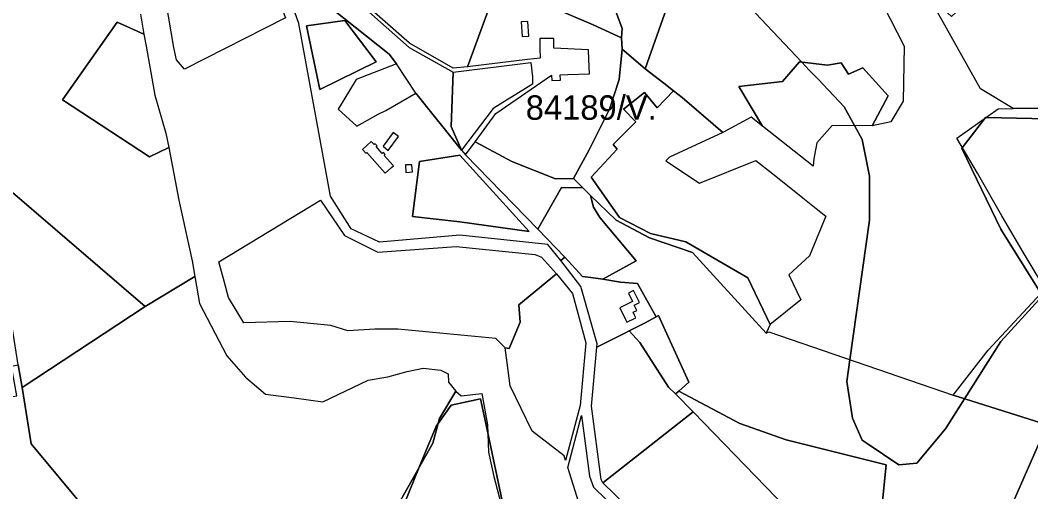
# Model space of a CAD drawing. Extents: x -477304 to -465429, y -1159113 to -1149210.
# Drawn here: x -476740 to -476121, y -1151230 to -1150941 of the extents above; entities that cross this region are included whole.
import ezdxf

# ---------------------------------------------------------------- set-up
doc = ezdxf.new("R2010")
doc.units = 0
for name, color, linetype in [('BPEJ_s', 7, 'Continuous'), ('orna_s', 7, 'Continuous'), ('PUPFL_s', 7, 'Continuous'), ('trav_porost_s', 7, 'Continuous'), ('zahrada_s', 7, 'Continuous')]:
    doc.layers.add(name, color=color, linetype=linetype)

msp = doc.modelspace()

# ---------------------------------------------------------------- linework, layer by layer
at = {"layer": 'BPEJ_s'}
for points in [[(-476113.5, -1151110), (-476139, -1151138), (-476161.29, -1151173.08), (-476173, -1151191.5), (-476190.5, -1151212.5), (-476201.5, -1151213.5), (-476221, -1151200.5), (-476224, -1151198.5), (-476230, -1151185), (-476233.5, -1151162.5), (-476231.6, -1151149.1), (-476219.5, -1151063.5), (-476219.5, -1151036.5), (-476224, -1151014), (-476228.67, -1151005.51), (-476235, -1150994), (-476251, -1150977), (-476256.5, -1150971.5), (-476261.1, -1150966.61), (-476328.5, -1150895)], [(-476328.5, -1150895), (-476261.1, -1150966.61), (-476256.5, -1150971.5), (-476251, -1150977), (-476235, -1150994), (-476228.67, -1151005.51), (-476224, -1151014), (-476219.5, -1151036.5), (-476219.5, -1151063.5), (-476231.6, -1151149.1), (-476233.5, -1151162.5), (-476230, -1151185), (-476224, -1151198.5), (-476221, -1151200.5), (-476201.5, -1151213.5), (-476190.5, -1151212.5), (-476173, -1151191.5), (-476161.29, -1151173.08), (-476139, -1151138), (-476113.5, -1151110)], [(-476116, -1151106), (-476139, -1151069), (-476163, -1151019.5), (-476162.65, -1151019.05), (-476155.15, -1151009.22), (-476149.07, -1151001.24), (-476148.5, -1151000.5), (-476148.03, -1151000.51), (-476101.5, -1151001.5)], [(-476101.5, -1151001.5), (-476148.03, -1151000.51), (-476148.5, -1151000.5), (-476149.07, -1151001.24), (-476155.15, -1151009.22), (-476162.65, -1151019.05), (-476163, -1151019.5), (-476139, -1151069), (-476116, -1151106)], [(-476504.97, -1151237.71), (-476495.6, -1151215.09), (-476485, -1151189.5), (-476484.06, -1151188.2), (-476476, -1151177), (-476458, -1151173), (-476453.59, -1151193.97), (-476444, -1151239.5)], [(-476444, -1151239.5), (-476453.59, -1151193.97), (-476458, -1151173), (-476476, -1151177), (-476484.06, -1151188.2), (-476485, -1151189.5), (-476495.6, -1151215.09), (-476504.97, -1151237.71)]]:
    msp.add_lwpolyline(points, dxfattribs=at)
at = {"layer": 'orna_s'}
for points in [[(-476447.39, -1150918.57), (-476434.21, -1150882.31), (-476413.1, -1150894.61), (-476397.72, -1150901.56), (-476395.58, -1150902.35), (-476396.78, -1150906.78), (-476384.56, -1150909.96), (-476371.19, -1150945.92), (-476371.72, -1150951.61), (-476389.09, -1150943.65)], [(-476541.34, -1150941.09), (-476522.11, -1150966.43), (-476556.64, -1150983.32), (-476564.73, -1150944.26)], [(-476470.79, -1151064.45), (-476499.69, -1151061.28), (-476495.38, -1151027.5), (-476470.77, -1151023.6), (-476428.3, -1151070.49)]]:
    msp.add_lwpolyline(points, close=True, dxfattribs=at)
at = {"layer": 'PUPFL_s'}
for points in [[(-476666.61, -1150937.08), (-476664.44, -1150949.33), (-476680.81, -1150942.03), (-476714.37, -1150989.57), (-476661.01, -1151024.56), (-476649.25, -1151018.99), (-476643, -1151051.19), (-476634.92, -1151088.51), (-476633.21, -1151098.11), (-476663.71, -1151116.55), (-476746.44, -1151045.37), (-476751.24, -1151041.62), (-476792.37, -1151006.26), (-476833.59, -1150969.48), (-476831.04, -1150957.93), (-476822.87, -1150959.17), (-476812.56, -1150953.81), (-476791.13, -1150930.01)], [(-476111.9, -1151105.68), (-476125.29, -1151083.13), (-476138.43, -1151060.83), (-476153.27, -1151034.68), (-476166.12, -1151013.27), (-476140.6, -1150995.27), (-476131.48, -1150994.9), (-476075.81, -1150994.87)], [(-476216.39, -1151282.46), (-476209.42, -1151213.67), (-476270.73, -1151198.19), (-476299.04, -1151188.16), (-476336.48, -1151168.29), (-476330.25, -1151162.79), (-476348.92, -1151121.88), (-476350.43, -1151122.74), (-476361.9, -1151102.4), (-476372.16, -1151101.5), (-476382.97, -1151099.77), (-476362.58, -1151088.4), (-476384.92, -1151061.78), (-476388.73, -1151055.51), (-476390.53, -1151048.33), (-476374.91, -1151063.56), (-476354.46, -1151074.3), (-476328.02, -1151083.27), (-476283.01, -1151132.87), (-476281.24, -1151132.02), (-476168.32, -1151170.87), (-476110.55, -1151189.06), (-476176.46, -1151338.75)], [(-476678.03, -1151267.64), (-476733.64, -1151200.69), (-476739.03, -1151166.11), (-476663.71, -1151116.55), (-476633.21, -1151098.11), (-476633.02, -1151099.3), (-476630.34, -1151114.57), (-476613.58, -1151146.77), (-476602.07, -1151159.87), (-476589.97, -1151170.16), (-476572.29, -1151172.48), (-476554.67, -1151174.97), (-476526.86, -1151161.65), (-476514.97, -1151159.5), (-476503.09, -1151156.42), (-476493.27, -1151154.3), (-476482.43, -1151155.5), (-476477.83, -1151157.79), (-476477.6, -1151162.96), (-476473.1, -1151168.36), (-476483.22, -1151185.06), (-476487.3, -1151200.26), (-476507.05, -1151235.54)]]:
    msp.add_lwpolyline(points, dxfattribs=at)
for points in [[(-476749.12, -1151104.65), (-476771.78, -1151092.94), (-476756.97, -1151063.57), (-476757.9, -1151054.48), (-476751.24, -1151041.62), (-476746.44, -1151045.37), (-476663.71, -1151116.55), (-476739.03, -1151166.11), (-476741.53, -1151152.33), (-476748.54, -1151108.37)], [(-476384.92, -1151061.78), (-476362.58, -1151088.4), (-476382.97, -1151099.77), (-476390.38, -1151098.59), (-476395.44, -1151097.97), (-476406.46, -1151086.27), (-476422.97, -1151069.08), (-476408.43, -1151043.51), (-476395.36, -1151043.62), (-476390.53, -1151048.33), (-476388.73, -1151055.51)], [(-476448.6, -1151136.17), (-476508.69, -1151130.43), (-476522.88, -1151130.26), (-476539.37, -1151131.41), (-476549.87, -1151128.09), (-476574.84, -1151125.55), (-476603.1, -1151126.52), (-476612.48, -1151110.96), (-476615.15, -1151100.89), (-476618.45, -1151088.97), (-476556.1, -1151051.13), (-476541.51, -1151072.81), (-476520.92, -1151083.15), (-476473.05, -1151079.6), (-476424.55, -1151084.62), (-476420.69, -1151086.09), (-476411.49, -1151096.46), (-476434.64, -1151115.43), (-476433.66, -1151126.07), (-476440.41, -1151142.14), (-476443.04, -1151141.85)], [(-475930.05, -1151072.11), (-475974.66, -1151080.49), (-476003.15, -1151086.2), (-476015.67, -1151105.75), (-476032.31, -1151109.51), (-476030.95, -1151113.99), (-476039.11, -1151116.07), (-476031.44, -1151133.8), (-475984.25, -1151130.53), (-475973.41, -1151128.42), (-475973.05, -1151147.67), (-476026.63, -1151154.82), (-476109.91, -1151186.97), (-476110.55, -1151189.06), (-476168.32, -1151170.87), (-476146.9, -1151143.14), (-476111.9, -1151105.68), (-476072.07, -1151099.53), (-476040.94, -1151095.06), (-476006.65, -1151085.96), (-475976.61, -1151079.17), (-475926.77, -1151069.25), (-475915.25, -1151084.64), (-475918.38, -1151087.81)], [(-476443.04, -1151141.85), (-476440.41, -1151142.14), (-476433.66, -1151126.07), (-476434.64, -1151115.43), (-476411.49, -1151096.46), (-476401.66, -1151108.45), (-476393.53, -1151138.82), (-476396.99, -1151177.28), (-476405.87, -1151210.97), (-476406.8, -1151208.03), (-476426.36, -1151192.97), (-476439.9, -1151165.06), (-476441.63, -1151150.91)], [(-476338.5, -1151170.07), (-476327.6, -1151181), (-476383.16, -1151224.7), (-476384.13, -1151222.67), (-476389.99, -1151177.57), (-476386.8, -1151141.3), (-476383.16, -1151139.55), (-476369.55, -1151132.73), (-476366.85, -1151131.37), (-476360.4, -1151138.52), (-476342.89, -1151165.98)], [(-476783.7, -1151163.5), (-476762.01, -1151174.51), (-476742.31, -1151171.25), (-476745.53, -1151153.07), (-476741.53, -1151152.33), (-476739.03, -1151166.11), (-476733.64, -1151200.69), (-476678.03, -1151267.64), (-476701.48, -1151297.65), (-476735.66, -1151285.01), (-476759, -1151310.63), (-476750.46, -1151319.37), (-476728.26, -1151333.32), (-476735.68, -1151343.95), (-476760, -1151330.69), (-476770.97, -1151316.86), (-476796.2, -1151308.31), (-476788.91, -1151285.1), (-476793.24, -1151269.38), (-476783.77, -1151263.67), (-476785.71, -1151250.99), (-476792.45, -1151234.1), (-476786.72, -1151185.25)], [(-476487.3, -1151200.26), (-476483.22, -1151185.06), (-476473.1, -1151168.36), (-476469.87, -1151171.32), (-476457.18, -1151169.82), (-476453.72, -1151189.09), (-476453.26, -1151205.74), (-476449.91, -1151220.65), (-476444.49, -1151241.07), (-476427.71, -1151250.94), (-476428.34, -1151261.66), (-476425.69, -1151271.16), (-476417.13, -1151286.58), (-476413.42, -1151289.39), (-476413.77, -1151292.95), (-476412.79, -1151307.45), (-476407, -1151327.11), (-476405.24, -1151333.64), (-476407.92, -1151339.15), (-476507.05, -1151235.54)], [(-476221.85, -1151280.79), (-476241.36, -1151273.02), (-476246.89, -1151270.96), (-476265.37, -1151264.1), (-476264.05, -1151246.63), (-476327.6, -1151181), (-476338.5, -1151170.07), (-476336.48, -1151168.29), (-476299.04, -1151188.16), (-476270.73, -1151198.19), (-476209.42, -1151213.67), (-476216.39, -1151282.46)], [(-476352.92, -1151253.9), (-476383.16, -1151224.7), (-476327.6, -1151181), (-476264.05, -1151246.63), (-476265.37, -1151264.1), (-476272.3, -1151261.53), (-476288.29, -1151293.22)], [(-476349.46, -1151314.1), (-476358.25, -1151309.7), (-476366.28, -1151304.61), (-476367.84, -1151289.16), (-476377.58, -1151278.27), (-476384.43, -1151265.14), (-476389.94, -1151255.37), (-476398, -1151235.98), (-476404.5, -1151215.31), (-476396.2, -1151183.22), (-476391.22, -1151220.46), (-476388.74, -1151227.24), (-476357.6, -1151257.79), (-476298.14, -1151294.63), (-476316.03, -1151327.52), (-476322.68, -1151321.3), (-476334.08, -1151319.06)], [(-476142.41, -1151346.43), (-476176.46, -1151338.75), (-476110.55, -1151189.06), (-476110.32, -1151333.77), (-476125.73, -1151343.18)]]:
    msp.add_lwpolyline(points, close=True, dxfattribs=at)
at = {"layer": 'trav_porost_s'}
for points in [[(-476651.07, -1150928.68), (-476653.12, -1150914.79), (-476659.89, -1150901.57), (-476674.11, -1150886.58), (-476682.7, -1150879.6), (-476643.54, -1150816.44), (-476625.93, -1150837.46), (-476604.19, -1150876.72), (-476594.1, -1150896.54), (-476577.61, -1150939.37), (-476639.54, -1150970.85), (-476644.47, -1150965.09), (-476646.08, -1150957.47)], [(-476291.66, -1150853.44), (-476285.76, -1150853.51), (-476275.15, -1150859.5), (-476248.92, -1150875.23), (-476226.98, -1150891.89), (-476179.52, -1150929.19), (-476169.27, -1150938.5), (-476146.89, -1150917.53), (-476141.2, -1150911.63), (-476128.94, -1150902.85), (-476120.01, -1150897.77), (-476105.17, -1150929.65), (-476058.51, -1150979.19), (-476050.49, -1150992.18), (-476075.81, -1150994.87), (-476131.48, -1150994.9), (-476151.58, -1150982.94), (-476179.85, -1150932.3), (-476197.3, -1150924.8), (-476247.95, -1150880.21)], [(-476371.22, -1150958.62), (-476371.72, -1150951.61), (-476371.19, -1150945.92), (-476384.56, -1150909.96), (-476384.75, -1150879.91), (-476385.1, -1150858.82), (-476349.63, -1150866.32), (-476350.43, -1150872.41), (-476328.51, -1150889.43), (-476357.03, -1150970.64)], [(-476534.64, -1150925.58), (-476521.41, -1150907.09), (-476498.17, -1150892.38), (-476481.59, -1150890.85), (-476474.96, -1150895.64), (-476453.39, -1150915.78), (-476447.39, -1150918.57), (-476466.14, -1150969.46), (-476474.78, -1150970.34), (-476501.6, -1150954.99)], [(-476545.3, -1150995.34), (-476533.98, -1151005.84), (-476520.91, -1150998.56), (-476516.13, -1150996.15), (-476497.7, -1150985.68), (-476469.68, -1151020.62), (-476467.22, -1151023.39), (-476422.97, -1151069.08), (-476406.46, -1151086.27), (-476408.75, -1151088.26), (-476416.87, -1151078.44), (-476470.71, -1151072.75), (-476520.03, -1151077.03), (-476537.32, -1151068.73), (-476549.99, -1151048.79), (-476569.51, -1150942.88), (-476574.2, -1150929.63), (-476586.68, -1150899.87), (-476565.05, -1150917.63), (-476555.79, -1150928.25), (-476514.06, -1150961.64), (-476509.57, -1150967.68), (-476534.39, -1150977.19)], [(-476550.04, -1150923.44), (-476542.72, -1150923.05), (-476533.57, -1150929.63), (-476501.81, -1150957.48), (-476474.84, -1150972.71), (-476475.96, -1151006.08), (-476469.68, -1151020.62), (-476497.7, -1150985.68), (-476509.57, -1150967.68), (-476514.06, -1150961.64), (-476555.79, -1150928.25), (-476565.05, -1150917.63)], [(-476373.05, -1150977.11), (-476378.97, -1150995.43), (-476391.49, -1151020.43), (-476401.12, -1151038), (-476412.06, -1151038.11), (-476438.79, -1151027.5), (-476461.42, -1151015.42), (-476448.7, -1150998), (-476414.54, -1150974.57), (-476414.39, -1150977.86), (-476409.1, -1150977.61), (-476409.25, -1150974.33), (-476404.43, -1150974.1), (-476391.23, -1150973.62), (-476391.55, -1150964.93), (-476391.77, -1150958.92), (-476413.15, -1150957.92), (-476413.19, -1150951.99), (-476421.75, -1150952.05), (-476421.71, -1150957.98), (-476421.46, -1150964.19), (-476429.15, -1150964.91), (-476466.14, -1150969.46), (-476447.39, -1150918.57), (-476389.09, -1150943.65), (-476371.72, -1150951.61), (-476371.22, -1150958.62)], [(-476650.96, -1151010.15), (-476649.25, -1151018.99), (-476661.01, -1151024.56), (-476714.37, -1150989.57), (-476680.81, -1150942.03), (-476664.44, -1150949.33), (-476663.13, -1150956.76), (-476657.66, -1150986.89)], [(-476556.64, -1150983.32), (-476522.11, -1150966.43), (-476541.34, -1150941.09), (-476564.73, -1150944.26)], [(-476428.38, -1150950.57), (-476429.09, -1150941.58), (-476433.13, -1150941.9), (-476432.42, -1150950.89)], [(-476376.66, -1151017.02), (-476374.27, -1151020.01), (-476390.27, -1151037.15), (-476372.75, -1151061.89), (-476353.75, -1151071.63), (-476332.18, -1151076.73), (-476294.26, -1151098.96), (-476280.55, -1151127.44), (-476283.01, -1151132.87), (-476328.02, -1151083.27), (-476354.46, -1151074.3), (-476374.91, -1151063.56), (-476390.53, -1151048.33), (-476395.36, -1151043.62), (-476401.12, -1151038), (-476391.49, -1151020.43), (-476378.97, -1150995.43), (-476373.05, -1150977.11), (-476371.22, -1150958.62), (-476357.03, -1150970.64), (-476345.69, -1150979.41), (-476339.67, -1150984.13), (-476349.68, -1150994.54), (-476357.5, -1150985.25), (-476370.42, -1150995.32), (-476362.79, -1151003.18)], [(-476427.14, -1150966.83), (-476426.22, -1150975.48), (-476426.13, -1150979.98), (-476450.4, -1150994.97), (-476469.68, -1151020.62), (-476475.96, -1151006.08), (-476474.84, -1150972.71)], [(-476285.18, -1151005.82), (-476299.74, -1150981.45), (-476273, -1150978.49), (-476262.4, -1150966.46), (-476245.28, -1150968.46), (-476236.88, -1150967.04), (-476232.5, -1150974), (-476223.62, -1150969.99), (-476208.22, -1150987.28), (-476218.02, -1151005.62), (-476242.53, -1151005.37), (-476251.92, -1151016.09), (-476253.63, -1151025.82), (-476254.19, -1151030.37)], [(-476370.42, -1150995.32), (-476357.5, -1150985.25), (-476349.68, -1150994.54), (-476339.67, -1150984.13), (-476334.34, -1150988.3), (-476315.47, -1151004.63), (-476309.52, -1151009.67), (-476342.15, -1151024.89), (-476344.49, -1151027.18), (-476323.74, -1151040.72), (-476289.32, -1151026.79), (-476278.88, -1151035.05), (-476270.95, -1151041.34), (-476260.45, -1151049.77), (-476252.29, -1151056.27), (-476246.27, -1151061.06), (-476256.45, -1151085.41), (-476269.05, -1151096.96), (-476261.67, -1151112.33), (-476280.55, -1151127.44), (-476294.26, -1151098.96), (-476332.18, -1151076.73), (-476353.75, -1151071.63), (-476372.75, -1151061.89), (-476390.27, -1151037.15), (-476374.27, -1151020.01), (-476376.66, -1151017.02), (-476362.79, -1151003.18)], [(-476517.12, -1151023.84), (-476516.46, -1151023.23), (-476517.59, -1151021.99), (-476518.26, -1151022.59), (-476522.09, -1151018.36), (-476521.48, -1151017.82), (-476522.62, -1151016.63), (-476523.2, -1151017.14), (-476523.6, -1151016.68), (-476525.1, -1151015.3), (-476530.47, -1151020.22), (-476528.41, -1151022.47), (-476527.77, -1151021.93), (-476516.43, -1151034.56), (-476512.67, -1151031.16), (-476511.48, -1151030.06)], [(-476517.82, -1151018.18), (-476514.61, -1151020.75), (-476508.34, -1151012.11), (-476511.67, -1151009.66)], [(-476438.79, -1151027.5), (-476412.06, -1151038.11), (-476401.12, -1151038), (-476395.36, -1151043.62), (-476408.43, -1151043.51), (-476422.97, -1151069.08), (-476467.22, -1151023.39), (-476461.42, -1151015.42)], [(-476428.3, -1151070.49), (-476470.77, -1151023.6), (-476495.38, -1151027.5), (-476499.69, -1151061.28), (-476470.79, -1151064.45)], [(-476503.9, -1151034.33), (-476499.75, -1151033.94), (-476500.12, -1151029.49), (-476504.09, -1151029.6)], [(-476330.25, -1151162.79), (-476336.48, -1151168.29), (-476338.5, -1151170.07), (-476342.89, -1151165.98), (-476360.4, -1151138.52), (-476366.85, -1151131.37), (-476357.44, -1151126.63), (-476350.43, -1151122.74), (-476348.92, -1151121.88)]]:
    msp.add_lwpolyline(points, close=True, dxfattribs=at)
msp.add_lwpolyline([(-476219.86, -1150914.67), (-476198.41, -1150956.73), (-476198.86, -1150990.49), (-476206.46, -1151003.25), (-476218.02, -1151005.62), (-476208.22, -1150987.28), (-476223.62, -1150969.99), (-476232.5, -1150974), (-476236.88, -1150967.04), (-476245.28, -1150968.46), (-476262.4, -1150966.46), (-476273, -1150978.49), (-476299.74, -1150981.45), (-476285.18, -1151005.82), (-476292.04, -1151000.38), (-476309.52, -1151009.67), (-476315.47, -1151004.63), (-476334.34, -1150988.3), (-476339.67, -1150984.13), (-476345.69, -1150979.41), (-476357.03, -1150970.64), (-476328.51, -1150889.43)], dxfattribs=at)
at = {"layer": 'zahrada_s'}
for points in [[(-476382.97, -1151099.77), (-476372.16, -1151101.5), (-476361.9, -1151102.4), (-476350.43, -1151122.74), (-476357.44, -1151126.63), (-476366.85, -1151131.37), (-476369.55, -1151132.73), (-476383.16, -1151139.55), (-476386.8, -1151141.3), (-476386.62, -1151139.31), (-476396.56, -1151104.27), (-476408.75, -1151088.26), (-476406.46, -1151086.27), (-476395.44, -1151097.97), (-476390.38, -1151098.59)], [(-476369.09, -1151124.38), (-476368.29, -1151126.02), (-476362.81, -1151123.35), (-476363.6, -1151121.71), (-476364.48, -1151119.91), (-476362.23, -1151118.82), (-476363.83, -1151115.54), (-476360.64, -1151113.98), (-476364.21, -1151106.66), (-476367.4, -1151108.21), (-476364.86, -1151113.42), (-476372.59, -1151117.19)]]:
    msp.add_lwpolyline(points, close=True, dxfattribs=at)

# ---------------------------------------------------------------- texts
at = {"layer": 'BPEJ_s'}
msp.add_text('84189/V.', height=15, dxfattribs=at).set_placement((-476430.33, -1151001.91))

doc.saveas('drawing.dxf')
